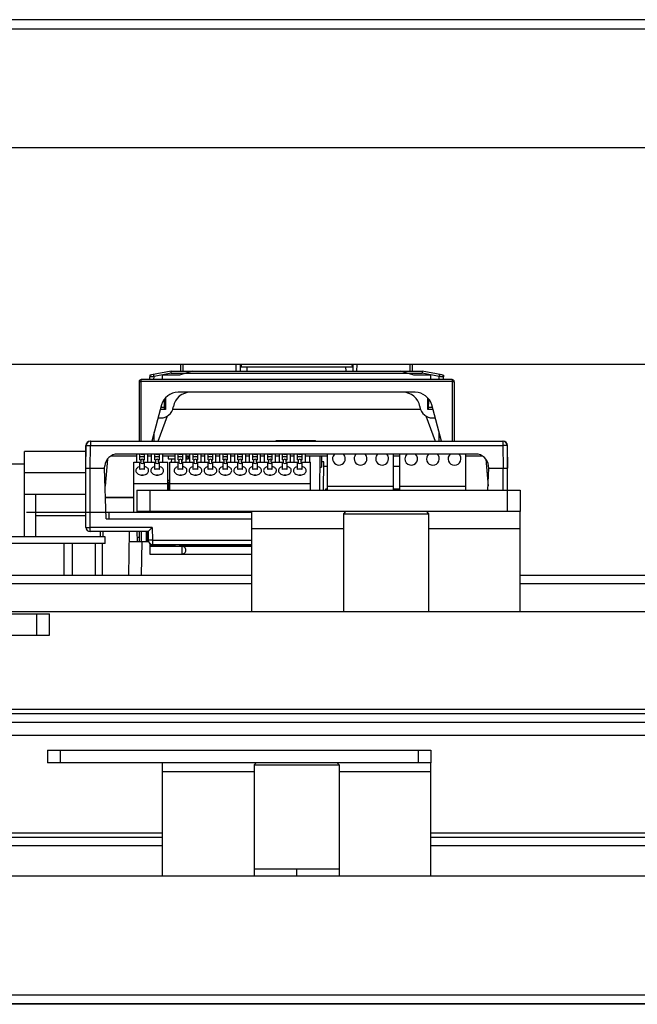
# Model space of a CAD drawing. Header units: millimetres. Extents: x 1117 to 38156, y -1945 to 7303.
# Tile 829 of 831: x 36057 to 36202, y 2420 to 2651. Entities that reach past the tile are written whole.
import ezdxf

# ---------------------------------------------------------------- set-up
doc = ezdxf.new("R2010")
doc.units = ezdxf.units.MM

msp = doc.modelspace()

# ---------------------------------------------------------------- linework, layer by layer
at = {"color": 7, "linetype": 'Continuous'}
for p, q in [((36535.846, 2651.227), (35427.846, 2651.227)), ((36535.846, 2649.027), (35427.846, 2649.027)), ((35427.846, 2621.227), (36535.846, 2621.227)), ((36388.346, 2570.227), (35588.346, 2570.227)), ((36092.346, 2568.727), (36087.758, 2567.81)), ((36092.346, 2568.727), (36151.346, 2568.727)), ((36097.346, 2568.727), (36094.346, 2567.727)), ((36094.645, 2568.727), (36094.671, 2570.227)), ((36095.196, 2568.727), (36095.196, 2570.227)), ((36107.674, 2568.727), (36107.623, 2570.227)), ((36108.674, 2568.727), (36108.623, 2570.227)), ((36108.674, 2568.727), (36108.623, 2570.227)), ((36108.854, 2570.227), (36108.846, 2569.727)), ((36108.846, 2569.727), (36134.846, 2569.727)), ((36110.246, 2568.727), (36110.263, 2569.727)), ((36133.446, 2568.727), (36133.428, 2569.727)), ((36134.837, 2570.227), (36134.846, 2569.727)), ((36135.069, 2570.227), (36135.017, 2568.727)), ((36135.069, 2570.227), (36135.017, 2568.727)), ((36136.017, 2568.727), (36136.069, 2570.227)), ((36149.346, 2567.727), (36146.346, 2568.727)), ((36148.496, 2568.727), (36148.496, 2570.227)), ((36149.046, 2568.727), (36149.02, 2570.227)), ((36155.933, 2567.81), (36151.346, 2568.727)), ((36085.346, 2552.227), (36085.346, 2566.727)), ((36158.346, 2566.727), (36085.346, 2566.727)), ((36087.346, 2566.727), (36087.357, 2567.404)), ((36087.363, 2567.702), (36087.361, 2567.593)), ((36087.567, 2567.727), (36087.458, 2567.727)), ((36088.346, 2566.727), (36088.358, 2567.429)), ((36092.395, 2568.236), (36088.358, 2567.429)), ((36090.346, 2566.727), (36090.353, 2567.727)), ((36094.346, 2567.727), (36090.353, 2567.727)), ((36092.395, 2568.236), (36151.296, 2568.236)), ((36153.338, 2567.727), (36149.346, 2567.727)), ((36155.334, 2567.429), (36151.296, 2568.236)), ((36153.346, 2566.727), (36153.338, 2567.727)), ((36155.346, 2566.727), (36155.334, 2567.429)), ((36156.233, 2567.727), (36156.125, 2567.727)), ((36156.33, 2567.706), (36156.33, 2567.696)), ((36156.33, 2567.641), (36156.331, 2567.585)), ((36156.346, 2566.727), (36156.334, 2567.404)), ((36158.346, 2566.727), (36158.346, 2552.227)), ((36084.846, 2566.227), (36084.846, 2552.227)), ((36158.346, 2566.236), (36085.346, 2566.236)), ((36158.846, 2566.227), (36158.846, 2552.227)), ((36090.846, 2559.727), (36090.804, 2562.118)), ((36091.046, 2562.422), (36091.046, 2559.727)), ((36149.695, 2563.727), (36093.996, 2563.727)), ((36152.646, 2559.727), (36152.646, 2562.422)), ((36152.846, 2559.727), (36152.887, 2562.118)), ((36090.133, 2560.763), (36087.846, 2552.227)), ((36091.046, 2559.727), (36089.855, 2559.727)), ((36089.989, 2560.227), (36090.837, 2560.227)), ((36150.952, 2559.727), (36092.739, 2559.727)), ((36092.883, 2560.207), (36092.921, 2560.422)), ((36150.771, 2560.422), (36150.809, 2560.207)), ((36153.836, 2559.727), (36152.646, 2559.727)), ((36152.854, 2560.227), (36153.702, 2560.227)), ((36155.846, 2552.227), (36153.559, 2560.763)), ((36089.319, 2557.727), (36089.928, 2557.727)), ((36089.346, 2552.227), (36091.523, 2558.21)), ((36152.168, 2558.21), (36154.346, 2552.227)), ((36153.763, 2557.727), (36154.372, 2557.727)), ((36088.368, 2552.227), (36088.404, 2554.312)), ((36155.323, 2552.227), (36155.287, 2554.312)), ((36072.346, 2545.927), (36072.438, 2551.245)), ((36072.346, 2532.027), (36072.346, 2551.227)), ((36073.346, 2552.227), (36170.346, 2552.227)), ((36073.346, 2545.927), (36073.438, 2551.245)), ((36073.438, 2552.227), (36073.438, 2551.245)), ((36073.438, 2551.245), (36170.253, 2551.245)), ((36117.046, 2552.227), (36117.046, 2552.427)), ((36117.046, 2552.427), (36126.264, 2552.427)), ((36117.098, 2552.227), (36117.098, 2552.427)), ((36117.202, 2552.227), (36117.202, 2552.427)), ((36117.41, 2552.227), (36117.41, 2552.427)), ((36117.619, 2552.227), (36117.619, 2552.427)), ((36117.879, 2552.227), (36117.879, 2552.427)), ((36118.296, 2552.227), (36118.296, 2552.427)), ((36118.556, 2552.227), (36118.556, 2552.427)), ((36118.764, 2552.227), (36118.764, 2552.427)), ((36118.846, 2552.227), (36118.846, 2552.427)), ((36121.846, 2552.227), (36121.846, 2552.427)), ((36124.846, 2552.227), (36124.846, 2552.427)), ((36125.796, 2552.227), (36125.796, 2552.427)), ((36126.264, 2552.227), (36126.264, 2552.427)), ((36170.253, 2552.227), (36170.253, 2551.245)), ((36170.253, 2551.245), (36170.346, 2545.927)), ((36171.253, 2551.245), (36171.346, 2545.927)), ((36171.346, 2535.727), (36171.346, 2551.227)), ((36057.949, 2529.827), (36057.949, 2549.827)), ((36072.346, 2549.827), (36057.949, 2549.827)), ((36072.346, 2548.241), (36072.386, 2548.241)), ((36077.433, 2548.06), (36076.878, 2541.706)), ((36084.296, 2548.727), (36078.162, 2548.727)), ((36163.908, 2549.227), (36079.783, 2549.227)), ((36084.296, 2547.327), (36084.296, 2549.227)), ((36085.055, 2547.913), (36085.055, 2549.204)), ((36085.296, 2549.204), (36085.055, 2549.204)), ((36086.136, 2548.559), (36085.055, 2548.559)), ((36085.055, 2547.913), (36085.296, 2547.913)), ((36085.296, 2549.204), (36085.296, 2549.227)), ((36085.296, 2547.327), (36085.296, 2547.913)), ((36085.896, 2549.204), (36085.896, 2549.227)), ((36086.136, 2549.204), (36085.896, 2549.204)), ((36085.896, 2547.327), (36085.896, 2547.913)), ((36085.896, 2547.913), (36086.136, 2547.913)), ((36086.136, 2547.913), (36086.136, 2549.204)), ((36086.896, 2547.327), (36086.896, 2549.227)), ((36087.796, 2548.727), (36086.896, 2548.727)), ((36087.796, 2547.327), (36087.796, 2549.227)), ((36088.555, 2547.913), (36088.555, 2549.204)), ((36088.796, 2549.204), (36088.555, 2549.204)), ((36089.636, 2548.559), (36088.555, 2548.559)), ((36088.555, 2547.913), (36088.796, 2547.913)), ((36088.796, 2549.204), (36088.796, 2549.227)), ((36088.796, 2547.327), (36088.796, 2547.913)), ((36089.396, 2549.204), (36089.396, 2549.227)), ((36089.636, 2549.204), (36089.396, 2549.204)), ((36089.396, 2547.327), (36089.396, 2547.913)), ((36089.396, 2547.913), (36089.636, 2547.913)), ((36089.636, 2547.913), (36089.636, 2549.204)), ((36090.396, 2547.327), (36090.396, 2549.227)), ((36093.296, 2548.727), (36090.396, 2548.727)), ((36091.646, 2548.727), (36091.646, 2548.127)), ((36091.646, 2548.127), (36093.296, 2548.127)), ((36092.433, 2548.127), (36092.419, 2547.327)), ((36093.296, 2547.327), (36093.296, 2549.227)), ((36094.055, 2547.913), (36094.055, 2549.204)), ((36094.296, 2549.204), (36094.055, 2549.204)), ((36095.136, 2548.559), (36094.055, 2548.559)), ((36094.055, 2547.913), (36094.296, 2547.913)), ((36094.296, 2549.204), (36094.296, 2549.227)), ((36094.296, 2547.327), (36094.296, 2547.913)), ((36094.896, 2549.204), (36094.896, 2549.227)), ((36095.136, 2549.204), (36094.896, 2549.204)), ((36094.896, 2547.327), (36094.896, 2547.913)), ((36094.896, 2547.913), (36095.136, 2547.913)), ((36095.136, 2547.913), (36095.136, 2549.204)), ((36095.896, 2547.327), (36095.896, 2549.227)), ((36096.796, 2548.727), (36095.896, 2548.727)), ((36095.896, 2548.127), (36096.416, 2548.127)), ((36096.046, 2548.727), (36096.046, 2548.127)), ((36096.381, 2548.727), (36096.416, 2548.127)), ((36096.796, 2547.327), (36096.796, 2549.227)), ((36097.555, 2547.913), (36097.555, 2549.204)), ((36097.796, 2549.204), (36097.555, 2549.204)), ((36098.636, 2548.559), (36097.555, 2548.559)), ((36097.555, 2547.913), (36097.796, 2547.913)), ((36097.796, 2549.204), (36097.796, 2549.227)), ((36097.796, 2547.327), (36097.796, 2547.913)), ((36098.396, 2549.204), (36098.396, 2549.227)), ((36098.636, 2549.204), (36098.396, 2549.204)), ((36098.396, 2547.327), (36098.396, 2547.913)), ((36098.396, 2547.913), (36098.636, 2547.913)), ((36098.636, 2547.913), (36098.636, 2549.204)), ((36099.396, 2547.327), (36099.396, 2549.227)), ((36100.296, 2548.727), (36099.396, 2548.727)), ((36100.296, 2547.327), (36100.296, 2549.227)), ((36101.055, 2547.913), (36101.055, 2549.204)), ((36101.296, 2549.204), (36101.055, 2549.204)), ((36102.136, 2548.559), (36101.055, 2548.559)), ((36101.055, 2547.913), (36101.296, 2547.913)), ((36101.296, 2549.204), (36101.296, 2549.227)), ((36101.296, 2547.327), (36101.296, 2547.913)), ((36101.896, 2549.204), (36101.896, 2549.227)), ((36102.136, 2549.204), (36101.896, 2549.204)), ((36101.896, 2547.327), (36101.896, 2547.913)), ((36101.896, 2547.913), (36102.136, 2547.913)), ((36102.136, 2547.913), (36102.136, 2549.204)), ((36102.896, 2547.327), (36102.896, 2549.227)), ((36103.796, 2548.727), (36102.896, 2548.727)), ((36103.796, 2547.327), (36103.796, 2549.227)), ((36104.555, 2547.913), (36104.555, 2549.204)), ((36104.796, 2549.204), (36104.555, 2549.204)), ((36105.636, 2548.559), (36104.555, 2548.559)), ((36104.555, 2547.913), (36104.796, 2547.913)), ((36104.796, 2549.204), (36104.796, 2549.227)), ((36104.796, 2547.327), (36104.796, 2547.913)), ((36105.396, 2549.204), (36105.396, 2549.227)), ((36105.636, 2549.204), (36105.396, 2549.204)), ((36105.396, 2547.327), (36105.396, 2547.913)), ((36105.396, 2547.913), (36105.636, 2547.913)), ((36105.636, 2547.913), (36105.636, 2549.204)), ((36106.396, 2547.327), (36106.396, 2549.227)), ((36107.296, 2548.727), (36106.396, 2548.727)), ((36107.296, 2547.327), (36107.296, 2549.227)), ((36108.055, 2547.913), (36108.055, 2549.204)), ((36108.296, 2549.204), (36108.055, 2549.204)), ((36109.136, 2548.559), (36108.055, 2548.559)), ((36108.055, 2547.913), (36108.296, 2547.913)), ((36108.296, 2549.204), (36108.296, 2549.227)), ((36108.296, 2547.327), (36108.296, 2547.913)), ((36108.896, 2549.204), (36108.896, 2549.227)), ((36109.136, 2549.204), (36108.896, 2549.204)), ((36108.896, 2547.327), (36108.896, 2547.913)), ((36108.896, 2547.913), (36109.136, 2547.913)), ((36109.136, 2547.913), (36109.136, 2549.204)), ((36109.896, 2547.327), (36109.896, 2549.227)), ((36110.796, 2548.727), (36109.896, 2548.727)), ((36110.796, 2547.327), (36110.796, 2549.227)), ((36111.555, 2547.913), (36111.555, 2549.204)), ((36111.796, 2549.204), (36111.555, 2549.204)), ((36112.636, 2548.559), (36111.555, 2548.559)), ((36111.555, 2547.913), (36111.796, 2547.913)), ((36111.796, 2549.204), (36111.796, 2549.227)), ((36111.796, 2547.327), (36111.796, 2547.913)), ((36112.396, 2549.204), (36112.396, 2549.227)), ((36112.636, 2549.204), (36112.396, 2549.204)), ((36112.396, 2547.327), (36112.396, 2547.913)), ((36112.396, 2547.913), (36112.636, 2547.913)), ((36112.636, 2547.913), (36112.636, 2549.204)), ((36113.396, 2547.327), (36113.396, 2549.227)), ((36114.296, 2548.727), (36113.396, 2548.727)), ((36114.296, 2547.327), (36114.296, 2549.227)), ((36115.055, 2547.913), (36115.055, 2549.204)), ((36115.296, 2549.204), (36115.055, 2549.204)), ((36116.136, 2548.559), (36115.055, 2548.559)), ((36115.055, 2547.913), (36115.296, 2547.913)), ((36115.296, 2549.204), (36115.296, 2549.227)), ((36115.296, 2547.327), (36115.296, 2547.913)), ((36115.896, 2549.204), (36115.896, 2549.227)), ((36116.136, 2549.204), (36115.896, 2549.204)), ((36115.896, 2547.327), (36115.896, 2547.913)), ((36115.896, 2547.913), (36116.136, 2547.913)), ((36116.136, 2547.913), (36116.136, 2549.204)), ((36116.896, 2547.327), (36116.896, 2549.227)), ((36117.796, 2548.727), (36116.896, 2548.727)), ((36117.796, 2547.327), (36117.796, 2549.227)), ((36118.555, 2547.913), (36118.555, 2549.204)), ((36118.796, 2549.204), (36118.555, 2549.204)), ((36119.636, 2548.559), (36118.555, 2548.559)), ((36118.555, 2547.913), (36118.796, 2547.913)), ((36118.796, 2549.204), (36118.796, 2549.227)), ((36118.796, 2547.327), (36118.796, 2547.913)), ((36119.396, 2549.204), (36119.396, 2549.227)), ((36119.636, 2549.204), (36119.396, 2549.204)), ((36119.396, 2547.327), (36119.396, 2547.913)), ((36119.396, 2547.913), (36119.636, 2547.913)), ((36119.636, 2547.913), (36119.636, 2549.204)), ((36120.396, 2547.327), (36120.396, 2549.227)), ((36121.296, 2548.727), (36120.396, 2548.727)), ((36121.296, 2547.327), (36121.296, 2549.227)), ((36122.055, 2547.913), (36122.055, 2549.204)), ((36122.296, 2549.204), (36122.055, 2549.204)), ((36123.136, 2548.559), (36122.055, 2548.559)), ((36122.055, 2547.913), (36122.296, 2547.913)), ((36122.296, 2549.204), (36122.296, 2549.227)), ((36122.296, 2547.327), (36122.296, 2547.913)), ((36122.896, 2549.204), (36122.896, 2549.227)), ((36123.136, 2549.204), (36122.896, 2549.204)), ((36122.896, 2547.327), (36122.896, 2547.913)), ((36122.896, 2547.913), (36123.136, 2547.913)), ((36123.136, 2547.913), (36123.136, 2549.204)), ((36123.896, 2547.327), (36123.896, 2549.227)), ((36129.096, 2548.727), (36123.896, 2548.727)), ((36124.867, 2548.727), (36124.891, 2547.327)), ((36127.324, 2548.727), (36127.185, 2540.727)), ((36127.696, 2548.727), (36127.696, 2546.127)), ((36129.096, 2540.727), (36129.096, 2549.227)), ((36144.596, 2540.727), (36144.596, 2549.227)), ((36146.096, 2548.727), (36144.596, 2548.727)), ((36146.096, 2540.727), (36146.096, 2549.227)), ((36161.596, 2540.727), (36161.596, 2549.227)), ((36165.529, 2548.727), (36161.596, 2548.727)), ((36166.258, 2548.06), (36166.814, 2541.706)), ((36171.346, 2548.241), (36171.305, 2548.241)), ((36057.949, 2546.827), (36053.128, 2546.827)), ((36072.346, 2545.927), (36076.746, 2545.927)), ((36073.346, 2531.027), (36073.346, 2545.927)), ((36077.146, 2534.027), (36076.73, 2545.927)), ((36076.746, 2545.927), (36076.795, 2546.489)), ((36083.596, 2535.627), (36083.596, 2547.327)), ((36083.596, 2547.327), (36085.131, 2547.327)), ((36085.055, 2545.624), (36085.055, 2547.327)), ((36085.296, 2547.327), (36085.149, 2547.327)), ((36086.043, 2547.327), (36085.896, 2547.327)), ((36086.06, 2547.327), (36088.631, 2547.327)), ((36086.136, 2545.624), (36086.136, 2547.327)), ((36088.555, 2545.624), (36088.555, 2547.327)), ((36088.796, 2547.327), (36088.649, 2547.327)), ((36089.543, 2547.327), (36089.396, 2547.327)), ((36089.56, 2547.327), (36091.596, 2547.327)), ((36089.636, 2545.624), (36089.636, 2547.327)), ((36091.596, 2540.727), (36091.596, 2547.327)), ((36092.096, 2540.727), (36092.096, 2547.327)), ((36092.096, 2547.327), (36094.296, 2547.327)), ((36094.055, 2545.624), (36094.055, 2547.327)), ((36095.043, 2547.327), (36094.896, 2547.327)), ((36095.06, 2547.327), (36097.796, 2547.327)), ((36095.136, 2545.624), (36095.136, 2547.327)), ((36097.555, 2545.624), (36097.555, 2547.327)), ((36098.543, 2547.327), (36098.396, 2547.327)), ((36098.56, 2547.327), (36101.296, 2547.327)), ((36098.636, 2545.624), (36098.636, 2547.327)), ((36101.055, 2545.624), (36101.055, 2547.327)), ((36102.043, 2547.327), (36101.896, 2547.327)), ((36102.06, 2547.327), (36104.796, 2547.327)), ((36102.136, 2545.624), (36102.136, 2547.327)), ((36104.555, 2545.624), (36104.555, 2547.327)), ((36105.543, 2547.327), (36105.396, 2547.327)), ((36105.56, 2547.327), (36108.296, 2547.327)), ((36105.636, 2545.624), (36105.636, 2547.327)), ((36108.055, 2545.624), (36108.055, 2547.327)), ((36109.043, 2547.327), (36108.896, 2547.327)), ((36109.06, 2547.327), (36111.796, 2547.327)), ((36109.136, 2545.624), (36109.136, 2547.327)), ((36111.555, 2545.624), (36111.555, 2547.327)), ((36112.543, 2547.327), (36112.396, 2547.327)), ((36112.56, 2547.327), (36115.296, 2547.327)), ((36112.636, 2545.624), (36112.636, 2547.327)), ((36115.055, 2545.624), (36115.055, 2547.327)), ((36115.896, 2547.327), (36118.796, 2547.327)), ((36116.136, 2545.624), (36116.136, 2547.327)), ((36118.555, 2545.624), (36118.555, 2547.327)), ((36119.396, 2547.327), (36122.296, 2547.327)), ((36119.636, 2545.624), (36119.636, 2547.327)), ((36122.055, 2545.624), (36122.055, 2547.327)), ((36122.896, 2547.327), (36125.096, 2547.327)), ((36123.136, 2545.624), (36123.136, 2547.327)), ((36125.096, 2540.727), (36125.096, 2547.327)), ((36127.279, 2546.127), (36127.696, 2546.127)), ((36128.259, 2547.37), (36127.696, 2547.37)), ((36128.143, 2540.727), (36128.259, 2547.37)), ((36128.242, 2546.399), (36129.096, 2546.399)), ((36144.596, 2546.399), (36146.096, 2546.399)), ((36166.78, 2540.727), (36166.961, 2545.927)), ((36166.946, 2545.927), (36166.897, 2546.489)), ((36166.946, 2545.927), (36171.346, 2545.927)), ((36170.346, 2540.727), (36170.346, 2545.927)), ((36072.346, 2544.827), (36057.949, 2544.827)), ((36083.596, 2542.327), (36091.596, 2542.327)), ((36091.596, 2543.127), (36092.096, 2543.127)), ((36091.792, 2540.727), (36092.002, 2543.127)), ((36092.096, 2542.327), (36125.096, 2542.327)), ((36129.096, 2541.027), (36128.646, 2541.027)), ((36128.646, 2541.027), (36128.646, 2540.727)), ((36128.996, 2540.727), (36128.996, 2541.027)), ((36144.596, 2541.627), (36129.096, 2541.627)), ((36146.096, 2541.027), (36144.596, 2541.027)), ((36144.646, 2540.727), (36144.646, 2541.027)), ((36161.596, 2541.627), (36146.096, 2541.627)), ((36057.949, 2539.827), (36072.346, 2539.827)), ((36060.489, 2539.827), (36060.489, 2529.827)), ((36076.968, 2539.127), (36083.596, 2539.127)), ((36076.971, 2539.027), (36083.596, 2539.027)), ((36084.346, 2540.727), (36084.346, 2535.727)), ((36084.346, 2540.727), (36174.346, 2540.727)), ((36087.346, 2540.727), (36087.346, 2535.727)), ((36174.346, 2540.727), (36174.346, 2535.727)), ((36058.421, 2535.627), (36058.548, 2535.627)), ((36058.421, 2535.627), (36058.548, 2535.627)), ((36058.421, 2535.627), (36058.548, 2535.627)), ((36058.421, 2535.627), (36058.548, 2535.627)), ((36058.484, 2535.627), (36111.346, 2535.627)), ((36060.421, 2535.627), (36060.548, 2535.627)), ((36060.489, 2534.827), (36072.346, 2534.827)), ((36061.921, 2535.627), (36062.048, 2535.627)), ((36061.921, 2535.627), (36062.048, 2535.627)), ((36061.921, 2535.627), (36062.048, 2535.627)), ((36061.921, 2535.627), (36062.048, 2535.627)), ((36061.921, 2535.627), (36062.048, 2535.627)), ((36071.282, 2535.627), (36071.409, 2535.627)), ((36071.282, 2535.627), (36071.409, 2535.627)), ((36073.782, 2535.627), (36073.909, 2535.627)), ((36074.782, 2535.627), (36074.909, 2535.627)), ((36074.782, 2535.627), (36074.909, 2535.627)), ((36074.782, 2535.627), (36074.909, 2535.627)), ((36074.782, 2535.627), (36074.909, 2535.627)), ((36074.782, 2535.627), (36074.909, 2535.627)), ((36077.09, 2535.627), (36111.346, 2535.627)), ((36077.146, 2534.027), (36111.346, 2534.027)), ((36077.846, 2534.027), (36077.846, 2535.627)), ((36174.346, 2535.727), (36084.346, 2535.727)), ((36089.456, 2535.627), (36089.608, 2535.627)), ((36089.456, 2535.627), (36089.608, 2535.627)), ((36089.532, 2535.627), (36111.346, 2535.627)), ((36090.035, 2535.627), (36092.739, 2535.627)), ((36090.137, 2535.627), (36092.637, 2535.627)), ((36090.361, 2535.627), (36090.513, 2535.627)), ((36090.361, 2535.627), (36090.513, 2535.627)), ((36093.487, 2535.627), (36091.387, 2535.627)), ((36093.487, 2535.627), (36091.387, 2535.627)), ((36091.596, 2535.627), (36091.596, 2535.727)), ((36092.096, 2535.627), (36092.096, 2535.727)), ((36092.135, 2535.627), (36094.839, 2535.627)), ((36092.237, 2535.627), (36094.737, 2535.627)), ((36094.361, 2535.627), (36094.513, 2535.627)), ((36094.361, 2535.627), (36094.513, 2535.627)), ((36095.316, 2535.627), (36095.468, 2535.627)), ((36095.316, 2535.627), (36095.468, 2535.627)), ((36096.691, 2535.627), (36096.843, 2535.627)), ((36096.691, 2535.627), (36096.843, 2535.627)), ((36098.395, 2535.627), (36100.389, 2535.627)), ((36098.497, 2535.627), (36100.286, 2535.627)), ((36099.78, 2535.627), (36101.774, 2535.627)), ((36099.882, 2535.627), (36101.671, 2535.627)), ((36101.165, 2535.627), (36103.159, 2535.627)), ((36101.267, 2535.627), (36103.056, 2535.627)), ((36102.55, 2535.627), (36104.544, 2535.627)), ((36102.652, 2535.627), (36104.441, 2535.627)), ((36103.935, 2535.627), (36105.929, 2535.627)), ((36104.037, 2535.627), (36105.826, 2535.627)), ((36105.32, 2535.627), (36107.314, 2535.627)), ((36105.422, 2535.627), (36107.211, 2535.627)), ((36106.705, 2535.627), (36108.699, 2535.627)), ((36106.807, 2535.627), (36108.596, 2535.627)), ((36108.09, 2535.627), (36110.084, 2535.627)), ((36108.192, 2535.627), (36109.981, 2535.627)), ((36111.346, 2535.627), (36109.475, 2535.627)), ((36111.367, 2535.627), (36109.577, 2535.627)), ((36111.346, 2512.227), (36111.346, 2535.727)), ((36133.346, 2535.727), (36132.846, 2535.227)), ((36132.846, 2535.227), (36152.846, 2535.227)), ((36132.846, 2535.227), (36132.846, 2512.227)), ((36152.346, 2535.727), (36152.846, 2535.227)), ((36152.846, 2535.227), (36152.846, 2512.227)), ((36174.346, 2512.227), (36174.346, 2535.727)), ((36087.951, 2532.019), (36073.346, 2532.019)), ((36087.951, 2532.019), (36088.003, 2529.019)), ((36111.346, 2531.727), (36132.846, 2531.727)), ((36152.846, 2531.727), (36174.346, 2531.727)), ((36076.846, 2529.827), (35992.846, 2529.827)), ((36086.968, 2531.027), (36073.346, 2531.027)), ((36075.729, 2531.027), (36075.729, 2529.827)), ((36075.796, 2529.827), (36075.796, 2531.027)), ((36076.296, 2531.027), (36076.296, 2529.827)), ((36076.846, 2528.227), (36076.846, 2529.827)), ((36082.543, 2531.027), (36082.363, 2520.727)), ((36084.323, 2531.027), (36084.363, 2528.727)), ((36084.346, 2529.727), (36084.846, 2529.727)), ((36084.846, 2531.027), (36084.846, 2528.727)), ((36085.346, 2531.027), (36085.346, 2528.727)), ((36086.482, 2531.027), (36086.482, 2528.727)), ((36086.626, 2531.027), (36086.626, 2528.727)), ((36086.657, 2531.03), (36086.637, 2528.727)), ((36086.646, 2529.727), (36086.922, 2529.727)), ((36086.846, 2529.727), (36086.846, 2528.727)), ((36086.94, 2528.727), (36086.9, 2531.026)), ((36086.968, 2531.027), (36087.003, 2529.01)), ((36076.846, 2528.227), (35992.846, 2528.227)), ((36067.264, 2520.727), (36067.264, 2528.227)), ((36069.156, 2528.227), (36069.156, 2520.727)), ((36074.536, 2528.227), (36074.536, 2520.727)), ((36076.268, 2520.727), (36076.268, 2528.227)), ((36082.503, 2528.727), (36087.052, 2528.727)), ((36085.502, 2528.727), (36085.363, 2520.727)), ((36087.346, 2528.288), (36087.346, 2525.727)), ((36093.196, 2527.717), (36087.346, 2527.717)), ((36087.346, 2527.591), (36094.846, 2527.591)), ((36088.003, 2529.019), (36088.003, 2528.027)), ((36088.003, 2529.019), (36111.346, 2529.019)), ((36088.003, 2528.027), (36111.346, 2528.027)), ((36088.457, 2527.727), (36088.452, 2528.027)), ((36093.196, 2527.727), (36088.457, 2527.727)), ((36093.196, 2527.717), (36093.196, 2528.027)), ((36093.196, 2527.717), (36093.316, 2527.597)), ((36093.316, 2527.597), (36093.314, 2528.027)), ((36093.316, 2527.597), (36094.375, 2527.597)), ((36094.377, 2528.027), (36094.375, 2527.597)), ((36094.496, 2527.717), (36094.375, 2527.597)), ((36094.496, 2527.717), (36094.496, 2528.027)), ((36111.346, 2527.727), (36094.496, 2527.727)), ((36111.346, 2527.717), (36094.496, 2527.717)), ((36094.846, 2527.591), (36094.846, 2525.727)), ((36094.846, 2527.591), (36094.901, 2527.591)), ((36094.901, 2527.591), (36111.346, 2527.591)), ((36087.346, 2525.727), (36111.346, 2525.727)), ((36111.346, 2520.727), (35922.346, 2520.727)), ((36413.346, 2520.727), (36174.346, 2520.727)), ((36111.346, 2518.727), (35922.346, 2518.727)), ((36413.346, 2518.727), (36174.346, 2518.727)), ((35563.346, 2512.227), (36413.346, 2512.227)), ((35973.846, 2511.727), (36063.846, 2511.727)), ((36060.846, 2506.727), (36060.846, 2511.727)), ((36063.846, 2506.727), (36063.846, 2511.727)), ((35973.846, 2506.727), (36063.846, 2506.727)), ((36306.346, 2489.227), (36036.846, 2489.227)), ((36306.346, 2488.227), (36036.846, 2488.227)), ((36306.346, 2486.227), (36036.846, 2486.227)), ((35563.346, 2483.227), (36413.346, 2483.227)), ((36063.346, 2479.727), (36063.346, 2476.727)), ((36063.346, 2479.727), (36153.346, 2479.727)), ((36066.346, 2479.727), (36066.346, 2476.727)), ((36150.346, 2479.727), (36150.346, 2476.727)), ((36153.346, 2479.727), (36153.346, 2476.727)), ((36153.346, 2476.727), (36063.346, 2476.727)), ((36090.346, 2450.227), (36090.346, 2476.727)), ((36112.346, 2476.727), (36111.846, 2476.227)), ((36111.846, 2476.227), (36131.846, 2476.227)), ((36111.846, 2476.227), (36111.846, 2450.227)), ((36131.346, 2476.727), (36131.846, 2476.227)), ((36131.846, 2476.227), (36131.846, 2450.227)), ((36153.346, 2450.227), (36153.346, 2476.727)), ((36090.346, 2474.727), (36111.846, 2474.727)), ((36131.846, 2474.727), (36153.346, 2474.727)), ((36090.346, 2460.227), (35873.346, 2460.227)), ((36408.318, 2460.227), (36153.346, 2460.227)), ((36090.346, 2459.227), (35873.346, 2459.227)), ((36407.55, 2459.227), (36153.346, 2459.227)), ((36090.346, 2457.227), (35873.346, 2457.227)), ((36405.672, 2457.227), (36153.346, 2457.227)), ((36131.846, 2451.727), (36111.846, 2451.727)), ((36121.846, 2451.727), (36121.846, 2450.227)), ((35588.346, 2450.227), (36388.346, 2450.227)), ((35426.846, 2422.227), (36536.846, 2422.227)), ((35426.846, 2420.227), (36536.846, 2420.227)), ((36536.846, 2420.027), (35426.846, 2420.027))]:
    msp.add_line(p, q, dxfattribs=at)
msp.add_lwpolyline([(36156.337, 2567.695), (36156.334, 2567.698), (36156.331, 2567.701), (36156.329, 2567.704)], dxfattribs=at)
for centre, radius, start, end in [((35982.16, 2557.375), 110.769, 5.62704, 5.88244), ((36261.538, 2557.374), 110.776, 174.11756, 174.37295), ((36085.346, 2566.227), 0.5, 90, 180), ((36087.856, 2567.32), 0.5, 101.30993, 179), ((35966.954, 2543.146), 123.809, 11.3106, 11.45382), ((36276.785, 2543.137), 123.857, 168.54616, 168.68932), ((36155.835, 2567.32), 0.5, 0.99917, 78.69007), ((36155.837, 2567.227), 0.5, 17.88036, 35.27328), ((36158.346, 2566.227), 0.5, 0, 90), ((36093.996, 2559.727), 4, 90, 165), ((36096.86, 2559.727), 4, 90, 170), ((36146.831, 2559.727), 4, 10, 90), ((36149.695, 2559.727), 4, 15, 90), ((36089.928, 2560.727), 3, 270, 350), ((36153.763, 2560.727), 3, 190, 270), ((36073.346, 2551.227), 1, 90, 180), ((36073.438, 2551.227), 1, 90, 179), ((36170.253, 2551.227), 1, 1, 90), ((36170.346, 2551.227), 1, 0, 90), ((36079.783, 2546.227), 3, 90, 175), ((36163.908, 2546.227), 3, 5, 90), ((36085.596, 2546.397), 2.116, 263.95644, 276.1467), ((36089.096, 2546.397), 2.116, 263.95644, 276.1467), ((36094.596, 2546.397), 2.116, 263.95644, 276.1467), ((36098.096, 2546.397), 2.116, 263.95644, 276.1467), ((36101.596, 2546.397), 2.116, 263.95644, 276.1467), ((36105.096, 2546.397), 2.116, 263.95644, 276.1467), ((36108.596, 2546.397), 2.116, 263.95644, 276.1467), ((36112.096, 2546.397), 2.116, 263.95644, 276.1467), ((36115.596, 2546.397), 2.116, 263.95644, 276.1467), ((36119.096, 2546.397), 2.116, 263.95644, 276.1467), ((36122.596, 2546.397), 2.116, 263.95644, 276.1467), ((36073.346, 2532.027), 1, 180, 270), ((36088.003, 2529.027), 1, 181, 270)]:
    msp.add_arc(centre, radius, start, end, dxfattribs=at)
for centre, major_axis, start_param, end_param in [((36085.596, 2549.604), (0, 0.5), -3.7850938, -2.4980915), ((36085.596, 2547.513), (0, 0.5), -0.6435011, 0.6435011), ((36089.096, 2549.604), (0, 0.5), -3.7850938, -2.4980915), ((36089.096, 2547.513), (0, 0.5), -0.6435011, 0.6435011), ((36094.596, 2549.604), (0, 0.5), -3.7850938, -2.4980915), ((36094.596, 2547.513), (0, 0.5), -0.6435011, 0.6435011), ((36098.096, 2549.604), (0, 0.5), -3.7850938, -2.4980915), ((36098.096, 2547.513), (0, 0.5), -0.6435011, 0.6435011), ((36101.596, 2549.604), (0, 0.5), -3.7850938, -2.4980915), ((36101.596, 2547.513), (0, 0.5), -0.6435011, 0.6435011), ((36105.096, 2549.604), (0, 0.5), -3.7850938, -2.4980915), ((36105.096, 2547.513), (0, 0.5), -0.6435011, 0.6435011), ((36108.596, 2549.604), (0, 0.5), -3.7850938, -2.4980915), ((36108.596, 2547.513), (0, 0.5), -0.6435011, 0.6435011), ((36112.096, 2549.604), (0, 0.5), -3.7850938, -2.4980915), ((36112.096, 2547.513), (0, 0.5), -0.6435011, 0.6435011), ((36115.596, 2549.604), (0, 0.5), -3.7850938, -2.4980915), ((36115.596, 2547.513), (0, 0.5), -0.6435011, 0.6435011), ((36119.096, 2549.604), (0, 0.5), -3.7850938, -2.4980915), ((36119.096, 2547.513), (0, 0.5), -0.6435011, 0.6435011), ((36122.596, 2549.604), (0, 0.5), -3.7850938, -2.4980915), ((36122.596, 2547.513), (0, 0.5), -0.6435011, 0.6435011), ((36131.766, 2548.127), (1.5, 0), 2.3153314, 3.1415927), ((36131.766, 2548.127), (0, 1.5), -4.712389, -1.5707963), ((36131.766, 2548.127), (1.5, 0), 0, 0.8261822), ((36136.846, 2548.127), (1.5, 0), 2.3153314, 3.1415927), ((36136.846, 2548.127), (0, 1.5), -4.712389, -1.5707963), ((36136.846, 2548.127), (1.5, 0), 0, 0.8261822), ((36141.926, 2548.127), (1.5, 0), 2.3153314, 3.1415927), ((36141.926, 2548.127), (0, 1.5), -4.712389, -1.5707963), ((36141.926, 2548.127), (1.5, 0), 0, 0.8261822), ((36148.766, 2548.127), (1.5, 0), 2.3153314, 3.1415927), ((36148.766, 2548.127), (0, 1.5), 1.5707963, 5.5385712), ((36153.846, 2548.127), (0, 1.5), 0.7445351, 5.5385712), ((36158.926, 2548.127), (0, 1.5), 0.7445351, 5.5385712), ((36085.596, 2547.513), (0.5, 0), -2.76089, -0.3807026), ((36089.096, 2547.513), (0.5, 0), -2.76089, -0.3807026), ((36094.596, 2547.513), (0.5, 0), -2.76089, -0.3807026), ((36098.096, 2547.513), (0.5, 0), -2.76089, -0.3807026), ((36101.596, 2547.513), (0.5, 0), -2.76089, -0.3807026), ((36105.096, 2547.513), (0.5, 0), -2.76089, -0.3807026), ((36108.596, 2547.513), (0.5, 0), -2.76089, -0.3807026), ((36112.096, 2547.513), (0.5, 0), -2.76089, -0.3807026), ((36115.596, 2547.513), (0.5, 0), -2.76089, -0.3807026), ((36119.096, 2547.513), (0.5, 0), -2.76089, -0.3807026), ((36122.596, 2547.513), (0.5, 0), -2.76089, -0.3807026)]:
    msp.add_ellipse(centre, major_axis=major_axis, ratio=1, start_param=start_param, end_param=end_param, dxfattribs=at)
for points, knots in [([(36088.358, 2567.429), (36088.23, 2567.417), (36088.045, 2567.4), (36087.81, 2567.377), (36087.66, 2567.363), (36087.537, 2567.35), (36087.452, 2567.341), (36087.403, 2567.335), (36087.377, 2567.333), (36087.366, 2567.329), (36087.356, 2567.33), (36087.356, 2567.328)], [0, 0, 0, 0, 0.3813976, 0.5540018, 0.7055597, 0.8302621, 0.9230921, 0.9563798, 0.9804044, 0.9949854, 1, 1, 1, 1]), ([(36087.459, 2567.727), (36087.436, 2567.727), (36087.406, 2567.729), (36087.363, 2567.713), (36087.363, 2567.702)], [0, 0, 0, 0, 0.6736527, 1, 1, 1, 1]), ([(36088.297, 2567.732), (36088.292, 2567.757), (36088.282, 2567.799), (36088.274, 2567.861), (36088.26, 2567.884), (36088.264, 2567.911), (36088.26, 2567.91)], [0, 0, 0, 0, 0.4209072, 0.7373526, 0.9333805, 1, 1, 1, 1]), ([(36156.335, 2567.328), (36156.335, 2567.33), (36156.325, 2567.329), (36156.314, 2567.333), (36156.288, 2567.335), (36156.239, 2567.341), (36156.155, 2567.35), (36156.032, 2567.363), (36155.882, 2567.377), (36155.646, 2567.4), (36155.461, 2567.417), (36155.334, 2567.429)], [0, 0, 0, 0, 0.0050184, 0.0195986, 0.0436206, 0.0769069, 0.1697375, 0.2944404, 0.445998, 0.6186023, 1, 1, 1, 1]), ([(36155.395, 2567.732), (36155.4, 2567.757), (36155.41, 2567.799), (36155.418, 2567.861), (36155.431, 2567.884), (36155.428, 2567.911), (36155.432, 2567.91)], [0, 0, 0, 0, 0.4209069, 0.7373525, 0.9333804, 1, 1, 1, 1]), ([(36156.233, 2567.727), (36156.254, 2567.727), (36156.284, 2567.726), (36156.325, 2567.717), (36156.33, 2567.706)], [0, 0, 0, 0, 0.6375023, 1, 1, 1, 1]), ([(36084.846, 2566.227), (36084.846, 2566.231), (36084.866, 2566.227), (36084.887, 2566.233), (36084.936, 2566.232), (36084.996, 2566.234), (36085.072, 2566.235), (36085.189, 2566.236), (36085.282, 2566.236), (36085.346, 2566.236)], [0, 0, 0, 0, 0.0195636, 0.076483, 0.1689871, 0.2932547, 0.4446905, 0.6175656, 1, 1, 1, 1]), ([(36158.346, 2566.236), (36158.409, 2566.236), (36158.502, 2566.236), (36158.62, 2566.235), (36158.695, 2566.234), (36158.755, 2566.232), (36158.804, 2566.233), (36158.825, 2566.227), (36158.846, 2566.231), (36158.846, 2566.227)], [0, 0, 0, 0, 0.3824966, 0.5553742, 0.7067826, 0.8310311, 0.9235255, 0.9804401, 1, 1, 1, 1]), ([(36072.438, 2551.245), (36072.439, 2551.247), (36072.448, 2551.246), (36072.46, 2551.249), (36072.485, 2551.249), (36072.534, 2551.251), (36072.618, 2551.252), (36072.74, 2551.252), (36072.89, 2551.252), (36073.126, 2551.25), (36073.311, 2551.247), (36073.438, 2551.245)], [0, 0, 0, 0, 0.0051217, 0.0196113, 0.0434743, 0.0765602, 0.1689471, 0.2932877, 0.4447004, 0.6174639, 1, 1, 1, 1]), ([(36171.253, 2551.245), (36171.253, 2551.247), (36171.243, 2551.246), (36171.232, 2551.249), (36171.206, 2551.249), (36171.157, 2551.251), (36171.073, 2551.252), (36170.951, 2551.252), (36170.801, 2551.252), (36170.566, 2551.25), (36170.381, 2551.247), (36170.253, 2551.245)], [0, 0, 0, 0, 0.0051217, 0.0196113, 0.0434743, 0.0765602, 0.1689471, 0.2932877, 0.4447004, 0.6174639, 1, 1, 1, 1]), ([(36085.055, 2546.331), (36084.92, 2546.294), (36084.667, 2546.195), (36084.354, 2545.964), (36084.146, 2545.673), (36084.096, 2545.448), (36084.096, 2545.341)], [0, 0, 0, 0, 0.2856221, 0.5467151, 0.7819356, 1, 1, 1, 1]), ([(36086.136, 2545.624), (36086.049, 2545.648), (36085.693, 2545.718), (36085.318, 2545.695), (36085.055, 2545.624)], [0, 0, 0, 0, 0.2489693, 1, 1, 1, 1]), ([(36087.096, 2545.341), (36087.096, 2545.448), (36087.045, 2545.673), (36086.837, 2545.964), (36086.524, 2546.195), (36086.271, 2546.294), (36086.136, 2546.331)], [0, 0, 0, 0, 0.2180644, 0.4532849, 0.7143779, 1, 1, 1, 1]), ([(36088.555, 2546.331), (36088.42, 2546.294), (36088.167, 2546.195), (36087.854, 2545.964), (36087.646, 2545.673), (36087.596, 2545.448), (36087.596, 2545.341)], [0, 0, 0, 0, 0.2856221, 0.5467151, 0.7819356, 1, 1, 1, 1]), ([(36089.636, 2545.624), (36089.549, 2545.648), (36089.193, 2545.718), (36088.818, 2545.695), (36088.555, 2545.624)], [0, 0, 0, 0, 0.2489693, 1, 1, 1, 1]), ([(36090.596, 2545.341), (36090.596, 2545.448), (36090.545, 2545.673), (36090.337, 2545.964), (36090.024, 2546.195), (36089.771, 2546.294), (36089.636, 2546.331)], [0, 0, 0, 0, 0.2180644, 0.4532849, 0.7143779, 1, 1, 1, 1]), ([(36094.055, 2546.331), (36093.92, 2546.294), (36093.667, 2546.195), (36093.354, 2545.964), (36093.146, 2545.673), (36093.096, 2545.448), (36093.096, 2545.341)], [0, 0, 0, 0, 0.2856221, 0.5467151, 0.7819356, 1, 1, 1, 1]), ([(36095.136, 2545.624), (36095.049, 2545.648), (36094.693, 2545.718), (36094.318, 2545.695), (36094.055, 2545.624)], [0, 0, 0, 0, 0.2489693, 1, 1, 1, 1]), ([(36096.096, 2545.341), (36096.096, 2545.448), (36096.045, 2545.673), (36095.837, 2545.964), (36095.524, 2546.195), (36095.271, 2546.294), (36095.136, 2546.331)], [0, 0, 0, 0, 0.2180644, 0.4532849, 0.7143779, 1, 1, 1, 1]), ([(36097.555, 2546.331), (36097.42, 2546.294), (36097.167, 2546.195), (36096.854, 2545.964), (36096.646, 2545.673), (36096.596, 2545.448), (36096.596, 2545.341)], [0, 0, 0, 0, 0.2856221, 0.5467151, 0.7819356, 1, 1, 1, 1]), ([(36098.636, 2545.624), (36098.549, 2545.648), (36098.193, 2545.718), (36097.818, 2545.695), (36097.555, 2545.624)], [0, 0, 0, 0, 0.2489693, 1, 1, 1, 1]), ([(36099.596, 2545.341), (36099.596, 2545.448), (36099.545, 2545.673), (36099.337, 2545.964), (36099.024, 2546.195), (36098.771, 2546.294), (36098.636, 2546.331)], [0, 0, 0, 0, 0.2180644, 0.4532849, 0.7143779, 1, 1, 1, 1]), ([(36101.055, 2546.331), (36100.92, 2546.294), (36100.667, 2546.195), (36100.354, 2545.964), (36100.146, 2545.673), (36100.096, 2545.448), (36100.096, 2545.341)], [0, 0, 0, 0, 0.2856221, 0.5467151, 0.7819356, 1, 1, 1, 1]), ([(36102.136, 2545.624), (36102.049, 2545.648), (36101.693, 2545.718), (36101.318, 2545.695), (36101.055, 2545.624)], [0, 0, 0, 0, 0.2489693, 1, 1, 1, 1]), ([(36103.096, 2545.341), (36103.096, 2545.448), (36103.045, 2545.673), (36102.837, 2545.964), (36102.524, 2546.195), (36102.271, 2546.294), (36102.136, 2546.331)], [0, 0, 0, 0, 0.2180644, 0.4532849, 0.7143779, 1, 1, 1, 1]), ([(36104.555, 2546.331), (36104.42, 2546.294), (36104.167, 2546.195), (36103.854, 2545.964), (36103.646, 2545.673), (36103.596, 2545.448), (36103.596, 2545.341)], [0, 0, 0, 0, 0.2856221, 0.5467151, 0.7819356, 1, 1, 1, 1]), ([(36105.636, 2545.624), (36105.549, 2545.648), (36105.193, 2545.718), (36104.818, 2545.695), (36104.555, 2545.624)], [0, 0, 0, 0, 0.2489693, 1, 1, 1, 1]), ([(36106.596, 2545.341), (36106.596, 2545.448), (36106.545, 2545.673), (36106.337, 2545.964), (36106.024, 2546.195), (36105.771, 2546.294), (36105.636, 2546.331)], [0, 0, 0, 0, 0.2180644, 0.4532849, 0.7143779, 1, 1, 1, 1]), ([(36108.055, 2546.331), (36107.92, 2546.294), (36107.667, 2546.195), (36107.354, 2545.964), (36107.146, 2545.673), (36107.096, 2545.448), (36107.096, 2545.341)], [0, 0, 0, 0, 0.2856221, 0.5467151, 0.7819356, 1, 1, 1, 1]), ([(36109.136, 2545.624), (36109.049, 2545.648), (36108.693, 2545.718), (36108.318, 2545.695), (36108.055, 2545.624)], [0, 0, 0, 0, 0.2489693, 1, 1, 1, 1]), ([(36110.096, 2545.341), (36110.096, 2545.448), (36110.045, 2545.673), (36109.837, 2545.964), (36109.524, 2546.195), (36109.271, 2546.294), (36109.136, 2546.331)], [0, 0, 0, 0, 0.2180644, 0.4532849, 0.7143779, 1, 1, 1, 1]), ([(36111.555, 2546.331), (36111.42, 2546.294), (36111.167, 2546.195), (36110.854, 2545.964), (36110.646, 2545.673), (36110.596, 2545.448), (36110.596, 2545.341)], [0, 0, 0, 0, 0.2856221, 0.5467151, 0.7819356, 1, 1, 1, 1]), ([(36112.636, 2545.624), (36112.549, 2545.648), (36112.193, 2545.718), (36111.818, 2545.695), (36111.555, 2545.624)], [0, 0, 0, 0, 0.2489693, 1, 1, 1, 1]), ([(36113.596, 2545.341), (36113.596, 2545.448), (36113.545, 2545.673), (36113.337, 2545.964), (36113.024, 2546.195), (36112.771, 2546.294), (36112.636, 2546.331)], [0, 0, 0, 0, 0.2180644, 0.4532849, 0.7143779, 1, 1, 1, 1]), ([(36115.055, 2546.331), (36114.92, 2546.294), (36114.667, 2546.195), (36114.354, 2545.964), (36114.146, 2545.673), (36114.096, 2545.448), (36114.096, 2545.341)], [0, 0, 0, 0, 0.2856221, 0.5467151, 0.7819356, 1, 1, 1, 1]), ([(36116.136, 2545.624), (36116.049, 2545.648), (36115.693, 2545.718), (36115.318, 2545.695), (36115.055, 2545.624)], [0, 0, 0, 0, 0.2489693, 1, 1, 1, 1]), ([(36117.096, 2545.341), (36117.096, 2545.448), (36117.045, 2545.673), (36116.837, 2545.964), (36116.524, 2546.195), (36116.271, 2546.294), (36116.136, 2546.331)], [0, 0, 0, 0, 0.2180644, 0.4532849, 0.7143779, 1, 1, 1, 1]), ([(36118.555, 2546.331), (36118.42, 2546.294), (36118.167, 2546.195), (36117.854, 2545.964), (36117.646, 2545.673), (36117.596, 2545.448), (36117.596, 2545.341)], [0, 0, 0, 0, 0.2856221, 0.5467151, 0.7819356, 1, 1, 1, 1]), ([(36119.636, 2545.624), (36119.549, 2545.648), (36119.193, 2545.718), (36118.818, 2545.695), (36118.555, 2545.624)], [0, 0, 0, 0, 0.2489693, 1, 1, 1, 1]), ([(36120.596, 2545.341), (36120.596, 2545.448), (36120.545, 2545.673), (36120.337, 2545.964), (36120.024, 2546.195), (36119.771, 2546.294), (36119.636, 2546.331)], [0, 0, 0, 0, 0.2180644, 0.4532849, 0.7143779, 1, 1, 1, 1]), ([(36122.055, 2546.331), (36121.92, 2546.294), (36121.667, 2546.195), (36121.354, 2545.964), (36121.146, 2545.673), (36121.096, 2545.448), (36121.096, 2545.341)], [0, 0, 0, 0, 0.2856221, 0.5467151, 0.7819356, 1, 1, 1, 1]), ([(36123.136, 2545.624), (36123.049, 2545.648), (36122.693, 2545.718), (36122.318, 2545.695), (36122.055, 2545.624)], [0, 0, 0, 0, 0.2489693, 1, 1, 1, 1]), ([(36124.096, 2545.341), (36124.096, 2545.448), (36124.045, 2545.673), (36123.837, 2545.964), (36123.524, 2546.195), (36123.271, 2546.294), (36123.136, 2546.331)], [0, 0, 0, 0, 0.2180644, 0.4532849, 0.7143779, 1, 1, 1, 1]), ([(36084.096, 2545.341), (36084.096, 2545.214), (36084.169, 2544.944), (36084.457, 2544.617), (36084.875, 2544.386), (36085.202, 2544.311), (36085.373, 2544.293)], [0, 0, 0, 0, 0.2124408, 0.4470851, 0.7118892, 1, 1, 1, 1]), ([(36085.372, 2544.3), (36085.437, 2544.346), (36085.597, 2544.408), (36085.757, 2544.345), (36085.821, 2544.299)], [0, 0, 0, 0, 0.5002015, 1, 1, 1, 1]), ([(36085.822, 2544.293), (36085.993, 2544.311), (36086.318, 2544.387), (36086.735, 2544.618), (36087.023, 2544.945), (36087.096, 2545.215), (36087.096, 2545.341)], [0, 0, 0, 0, 0.2881002, 0.5528605, 0.7875022, 1, 1, 1, 1]), ([(36087.596, 2545.341), (36087.596, 2545.214), (36087.669, 2544.944), (36087.957, 2544.617), (36088.375, 2544.386), (36088.702, 2544.311), (36088.873, 2544.293)], [0, 0, 0, 0, 0.2124408, 0.4470851, 0.7118892, 1, 1, 1, 1]), ([(36088.872, 2544.3), (36088.937, 2544.346), (36089.097, 2544.408), (36089.257, 2544.345), (36089.321, 2544.299)], [0, 0, 0, 0, 0.5002015, 1, 1, 1, 1]), ([(36089.322, 2544.293), (36089.493, 2544.311), (36089.818, 2544.387), (36090.235, 2544.618), (36090.523, 2544.945), (36090.596, 2545.215), (36090.596, 2545.341)], [0, 0, 0, 0, 0.2881002, 0.5528605, 0.7875022, 1, 1, 1, 1]), ([(36093.096, 2545.341), (36093.096, 2545.214), (36093.169, 2544.944), (36093.457, 2544.617), (36093.875, 2544.386), (36094.202, 2544.311), (36094.373, 2544.293)], [0, 0, 0, 0, 0.2124408, 0.4470851, 0.7118892, 1, 1, 1, 1]), ([(36094.372, 2544.3), (36094.437, 2544.346), (36094.597, 2544.408), (36094.757, 2544.345), (36094.821, 2544.299)], [0, 0, 0, 0, 0.5002015, 1, 1, 1, 1]), ([(36094.822, 2544.293), (36094.993, 2544.311), (36095.318, 2544.387), (36095.735, 2544.618), (36096.023, 2544.945), (36096.096, 2545.215), (36096.096, 2545.341)], [0, 0, 0, 0, 0.2881002, 0.5528605, 0.7875022, 1, 1, 1, 1]), ([(36096.596, 2545.341), (36096.596, 2545.214), (36096.669, 2544.944), (36096.957, 2544.617), (36097.375, 2544.386), (36097.702, 2544.311), (36097.873, 2544.293)], [0, 0, 0, 0, 0.2124408, 0.4470851, 0.7118892, 1, 1, 1, 1]), ([(36097.872, 2544.3), (36097.937, 2544.346), (36098.097, 2544.408), (36098.257, 2544.345), (36098.321, 2544.299)], [0, 0, 0, 0, 0.5002015, 1, 1, 1, 1]), ([(36098.322, 2544.293), (36098.493, 2544.311), (36098.818, 2544.387), (36099.235, 2544.618), (36099.523, 2544.945), (36099.596, 2545.215), (36099.596, 2545.341)], [0, 0, 0, 0, 0.2881002, 0.5528605, 0.7875022, 1, 1, 1, 1]), ([(36100.096, 2545.341), (36100.096, 2545.214), (36100.169, 2544.944), (36100.457, 2544.617), (36100.875, 2544.386), (36101.202, 2544.311), (36101.373, 2544.293)], [0, 0, 0, 0, 0.2124408, 0.4470851, 0.7118892, 1, 1, 1, 1]), ([(36101.372, 2544.3), (36101.437, 2544.346), (36101.597, 2544.408), (36101.757, 2544.345), (36101.821, 2544.299)], [0, 0, 0, 0, 0.5002015, 1, 1, 1, 1]), ([(36101.822, 2544.293), (36101.993, 2544.311), (36102.318, 2544.387), (36102.735, 2544.618), (36103.023, 2544.945), (36103.096, 2545.215), (36103.096, 2545.341)], [0, 0, 0, 0, 0.2881002, 0.5528605, 0.7875022, 1, 1, 1, 1]), ([(36103.596, 2545.341), (36103.596, 2545.214), (36103.669, 2544.944), (36103.957, 2544.617), (36104.375, 2544.386), (36104.702, 2544.311), (36104.873, 2544.293)], [0, 0, 0, 0, 0.2124408, 0.4470851, 0.7118892, 1, 1, 1, 1]), ([(36104.872, 2544.3), (36104.937, 2544.346), (36105.097, 2544.408), (36105.257, 2544.345), (36105.321, 2544.299)], [0, 0, 0, 0, 0.5002015, 1, 1, 1, 1]), ([(36105.322, 2544.293), (36105.493, 2544.311), (36105.818, 2544.387), (36106.235, 2544.618), (36106.523, 2544.945), (36106.596, 2545.215), (36106.596, 2545.341)], [0, 0, 0, 0, 0.2881002, 0.5528605, 0.7875022, 1, 1, 1, 1]), ([(36107.096, 2545.341), (36107.096, 2545.214), (36107.169, 2544.944), (36107.457, 2544.617), (36107.875, 2544.386), (36108.202, 2544.311), (36108.373, 2544.293)], [0, 0, 0, 0, 0.2124408, 0.4470851, 0.7118892, 1, 1, 1, 1]), ([(36108.372, 2544.3), (36108.437, 2544.346), (36108.597, 2544.408), (36108.757, 2544.345), (36108.821, 2544.299)], [0, 0, 0, 0, 0.5002015, 1, 1, 1, 1]), ([(36108.822, 2544.293), (36108.993, 2544.311), (36109.318, 2544.387), (36109.735, 2544.618), (36110.023, 2544.945), (36110.096, 2545.215), (36110.096, 2545.341)], [0, 0, 0, 0, 0.2881002, 0.5528605, 0.7875022, 1, 1, 1, 1]), ([(36110.596, 2545.341), (36110.596, 2545.214), (36110.669, 2544.944), (36110.957, 2544.617), (36111.375, 2544.386), (36111.702, 2544.311), (36111.873, 2544.293)], [0, 0, 0, 0, 0.2124408, 0.4470851, 0.7118892, 1, 1, 1, 1]), ([(36111.872, 2544.3), (36111.937, 2544.346), (36112.097, 2544.408), (36112.257, 2544.345), (36112.321, 2544.299)], [0, 0, 0, 0, 0.5002015, 1, 1, 1, 1]), ([(36112.322, 2544.293), (36112.493, 2544.311), (36112.818, 2544.387), (36113.235, 2544.618), (36113.523, 2544.945), (36113.596, 2545.215), (36113.596, 2545.341)], [0, 0, 0, 0, 0.2881002, 0.5528605, 0.7875022, 1, 1, 1, 1]), ([(36114.096, 2545.341), (36114.096, 2545.214), (36114.169, 2544.944), (36114.457, 2544.617), (36114.875, 2544.386), (36115.202, 2544.311), (36115.373, 2544.293)], [0, 0, 0, 0, 0.2124408, 0.4470851, 0.7118892, 1, 1, 1, 1]), ([(36115.372, 2544.3), (36115.437, 2544.346), (36115.597, 2544.408), (36115.757, 2544.345), (36115.821, 2544.299)], [0, 0, 0, 0, 0.5002015, 1, 1, 1, 1]), ([(36115.822, 2544.293), (36115.993, 2544.311), (36116.318, 2544.387), (36116.735, 2544.618), (36117.023, 2544.945), (36117.096, 2545.215), (36117.096, 2545.341)], [0, 0, 0, 0, 0.2881002, 0.5528605, 0.7875022, 1, 1, 1, 1]), ([(36117.596, 2545.341), (36117.596, 2545.214), (36117.669, 2544.944), (36117.957, 2544.617), (36118.375, 2544.386), (36118.702, 2544.311), (36118.873, 2544.293)], [0, 0, 0, 0, 0.2124408, 0.4470851, 0.7118892, 1, 1, 1, 1]), ([(36118.872, 2544.3), (36118.937, 2544.346), (36119.097, 2544.408), (36119.257, 2544.345), (36119.321, 2544.299)], [0, 0, 0, 0, 0.5002015, 1, 1, 1, 1]), ([(36119.322, 2544.293), (36119.493, 2544.311), (36119.818, 2544.387), (36120.235, 2544.618), (36120.523, 2544.945), (36120.596, 2545.215), (36120.596, 2545.341)], [0, 0, 0, 0, 0.2881002, 0.5528605, 0.7875022, 1, 1, 1, 1]), ([(36121.096, 2545.341), (36121.096, 2545.214), (36121.169, 2544.944), (36121.457, 2544.617), (36121.875, 2544.386), (36122.202, 2544.311), (36122.373, 2544.293)], [0, 0, 0, 0, 0.2124408, 0.4470851, 0.7118892, 1, 1, 1, 1]), ([(36122.372, 2544.3), (36122.437, 2544.346), (36122.597, 2544.408), (36122.757, 2544.345), (36122.821, 2544.299)], [0, 0, 0, 0, 0.5002015, 1, 1, 1, 1]), ([(36122.822, 2544.293), (36122.993, 2544.311), (36123.318, 2544.387), (36123.735, 2544.618), (36124.023, 2544.945), (36124.096, 2545.215), (36124.096, 2545.341)], [0, 0, 0, 0, 0.2881002, 0.5528605, 0.7875022, 1, 1, 1, 1]), ([(36072.346, 2532.027), (36072.346, 2532.026), (36072.356, 2532.028), (36072.367, 2532.025), (36072.392, 2532.025), (36072.441, 2532.023), (36072.525, 2532.023), (36072.648, 2532.021), (36072.797, 2532.02), (36073.033, 2532.019), (36073.218, 2532.019), (36073.346, 2532.019)], [0, 0, 0, 0, 0.0049057, 0.0193265, 0.0431563, 0.0762267, 0.1686169, 0.2930034, 0.4444801, 0.6173154, 1, 1, 1, 1]), ([(36087.951, 2532.019), (36087.841, 2531.907), (36087.515, 2531.576), (36087.187, 2531.245), (36086.968, 2531.027)], [0, 0, 0, 0, 0.3358296, 1, 1, 1, 1]), ([(36088.003, 2529.019), (36087.875, 2529.017), (36087.69, 2529.014), (36087.455, 2529.011), (36087.305, 2529.009), (36087.183, 2529.008), (36087.098, 2529.007), (36087.05, 2529.009), (36087.024, 2529.008), (36087.013, 2529.011), (36087.003, 2529.008), (36087.003, 2529.01)], [0, 0, 0, 0, 0.3826961, 0.5555311, 0.7070054, 0.8313884, 0.9237758, 0.9568451, 0.9806741, 0.9950944, 1, 1, 1, 1]), ([(36095.843, 2526.659), (36095.843, 2526.922), (36095.605, 2527.419), (36095.115, 2527.59), (36094.901, 2527.591)], [0, 0, 0, 0, 0.5499967, 1, 1, 1, 1]), ([(36094.896, 2525.727), (36095.111, 2525.727), (36095.464, 2525.857), (36095.776, 2526.242), (36095.837, 2526.516), (36095.843, 2526.659)], [0, 0, 0, 0, 0.4440234, 0.7041655, 1, 1, 1, 1])]:
    msp.add_open_spline(points, degree=3, knots=knots, dxfattribs=at)
for points in [[(36087.361, 2567.593), (36087.36, 2567.529), (36087.36, 2567.466), (36087.359, 2567.403)], [(36156.33, 2567.696), (36156.328, 2567.678), (36156.33, 2567.659), (36156.33, 2567.641)], [(36156.331, 2567.585), (36156.332, 2567.525), (36156.331, 2567.464), (36156.332, 2567.403)]]:
    msp.add_open_spline(points, degree=3, dxfattribs=at)

doc.saveas('drawing.dxf')
